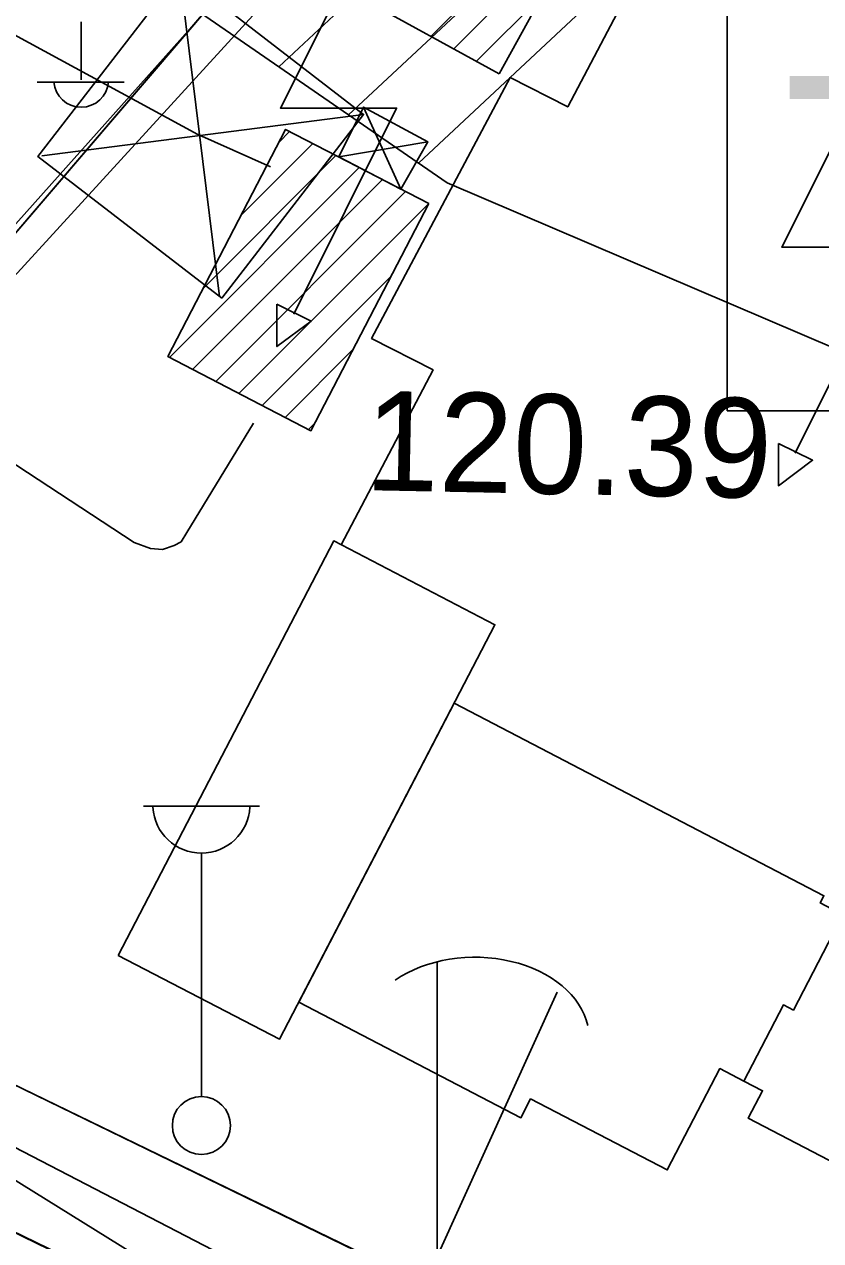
# Model space of a CAD drawing. Extents: x 417997 to 421451, y 4451742 to 4455216.
# Drawn here: x 419194 to 419242, y 4452530.2 to 4452603.5 of the extents above; entities that cross this region are included whole.
import ezdxf

# ---------------------------------------------------------------- set-up
doc = ezdxf.new("R2010")
doc.units = 0
for name, color, linetype in [('ADAKENARI', 7, 'Continuous'), ('B_Betonzemin', 7, 'Continuous'), ('B_Ins_Halinde', 7, 'Continuous'), ('B_Sundurma', 7, 'Continuous'), ('B_Trafo', 7, 'Continuous'), ('Hat_ENH', 7, 'Continuous'), ('KALDIRIM', 7, 'Continuous'), ('LJ_SEMBOL', 7, 'Continuous'), ('PL_TA_K_TRAFO', 7, 'Continuous'), ('S_Cad_Sok_Lambasi', 7, 'Continuous'), ('S_Elektrik_Diregi', 7, 'Continuous'), ('S_Pilon', 7, 'Continuous'), ('S_Serare', 7, 'Continuous'), ('S_Vinc_Sabit', 7, 'Continuous'), ('Sinir_Duvar_tek_tarafa_ait', 7, 'Continuous'), ('Sinir_Ist_Duvari', 7, 'Continuous'), ('Sinir_Tel_bir_taraf', 7, 'Continuous'), ('SN_2_DERECE_KAYNAK_KORUMA', 7, 'Continuous'), ('TA_ENH_KORUMA', 7, 'Continuous'), ('TA_ENH_TARAMA', 7, 'Continuous'), ('Y_Kot_Noktasi', 7, 'Continuous'), ('Yol_Sose', 7, 'Continuous')]:
    doc.layers.add(name, color=color, linetype=linetype)

msp = doc.modelspace()

# ---------------------------------------------------------------- linework, layer by layer
at = {"layer": 'ADAKENARI'}
for p, q in [((419184.085, 4452580.034), (419241.764, 4452647.385)), ((419184.085, 4452580.034), (419241.764, 4452647.385)), ((419257.467, 4452508.431), (419192.427, 4452539.993)), ((419257.467, 4452508.431), (419192.427, 4452539.993))]:
    msp.add_line(p, q, dxfattribs=at)
at = {"layer": 'B_Betonzemin'}
msp.add_lwpolyline([(419207.772, 4452579.455), (419203.746, 4452572.845), (419203.403, 4452572.3), (419202.992, 4452572.073), (419202.286, 4452571.825), (419201.558, 4452571.896), (419200.581, 4452572.241), (419188.343, 4452580.271), (419167.865, 4452557.714)], dxfattribs=at)
at = {"layer": 'B_Ins_Halinde'}
for points in [[(419199.615, 4452547.352), (419212.609, 4452572.344), (419222.324, 4452567.293), (419209.33, 4452542.301)], [(419210.494, 4452544.539), (419219.861, 4452562.556), (419242.169, 4452550.957), (419241.942, 4452550.521), (419243.314, 4452549.807), (419240.325, 4452544.058), (419239.728, 4452544.369), (419237.342, 4452539.781), (419235.893, 4452540.534), (419232.714, 4452534.42), (419224.482, 4452538.699), (419223.896, 4452537.571)], [(419237.342, 4452539.781), (419239.728, 4452544.369), (419240.325, 4452544.058), (419243.314, 4452549.807), (419262.708, 4452539.724), (419256.469, 4452527.724), (419237.604, 4452537.532), (419238.468, 4452539.195)]]:
    msp.add_lwpolyline(points, close=True, dxfattribs=at)
at = {"layer": 'B_Sundurma'}
for p, q in [((419216.655, 4452593.553), (419214.405, 4452598.504)), ((419212.907, 4452595.496), (419218.285, 4452596.403))]:
    msp.add_line(p, q, dxfattribs=at)
msp.add_lwpolyline([(419212.907, 4452595.496), (419216.655, 4452593.553), (419218.285, 4452596.403), (419214.405, 4452598.504)], close=True, dxfattribs=at)
at = {"layer": 'B_Trafo'}
for p, q in [((419218.482, 4452602.769), (419230.386, 4452614.673)), ((419219.85, 4452602.016), (419227.786, 4452609.952)), ((419221.218, 4452601.262), (419225.186, 4452605.23)), ((419209.298, 4452596.377), (419209.95, 4452597.028)), ((419207.016, 4452591.973), (419211.347, 4452596.304)), ((419204.734, 4452587.57), (419212.744, 4452595.58)), ((419202.699, 4452583.414), (419214.141, 4452594.856)), ((419204.096, 4452582.689), (419215.539, 4452594.132)), ((419205.493, 4452581.965), (419216.936, 4452593.408)), ((419206.891, 4452581.241), (419218.333, 4452592.684)), ((419208.288, 4452580.517), (419216.051, 4452588.28)), ((419209.685, 4452579.793), (419213.769, 4452583.877)), ((419211.082, 4452579.069), (419211.487, 4452579.474))]:
    msp.add_line(p, q, dxfattribs=at)
for points in [[(419222.586, 4452600.509), (419230.58, 4452615.026), (419221.988, 4452619.757), (419213.995, 4452605.24)], [(419218.333, 4452592.684), (419211.236, 4452578.989), (419202.605, 4452583.462), (419209.702, 4452597.157)]]:
    msp.add_lwpolyline(points, close=True, dxfattribs=at)
at = {"layer": 'Hat_ENH'}
for points in [[(419150.776, 4452626.017), (419204.407, 4452596.844)], [(419204.297, 4452596.904), (419208.805, 4452594.896)]]:
    msp.add_lwpolyline(points, dxfattribs=at)
at = {"layer": 'KALDIRIM'}
msp.add_line((419279.241, 4452488.972), (419191.291, 4452531.653), dxfattribs=at)
msp.add_line((419279.241, 4452488.972), (419191.291, 4452531.653), dxfattribs=at)
at = {"layer": 'LJ_SEMBOL'}
msp.add_lwpolyline([(419236.338, 4452580.179), (419266.338, 4452580.179), (419266.338, 4452610.179), (419236.338, 4452610.179)], close=True, dxfattribs=at)
msp.add_lwpolyline([(419236.338, 4452580.179), (419266.338, 4452580.179), (419266.338, 4452610.179), (419236.338, 4452610.179)], close=True, dxfattribs=at)
at = {"layer": 'PL_TA_K_TRAFO'}
msp.add_lwpolyline([(419327.559, 4452644.431), (419257.467, 4452508.431), (419192.427, 4452539.993), (419189.687, 4452541.536), (419187.154, 4452543.4), (419184.867, 4452545.558), (419182.859, 4452547.978), (419181.16, 4452550.624), (419179.795, 4452553.457), (419178.784, 4452556.434), (419178.143, 4452559.513), (419177.881, 4452562.646), (419178.001, 4452565.789), (419178.502, 4452568.893), (419179.376, 4452571.914), (419180.612, 4452574.805), (419182.189, 4452577.526), (419184.085, 4452580.034), (419241.764, 4452647.385)], dxfattribs=at)
msp.add_lwpolyline([(419327.559, 4452644.431), (419257.467, 4452508.431), (419192.427, 4452539.993), (419189.687, 4452541.536), (419187.154, 4452543.4), (419184.867, 4452545.558), (419182.859, 4452547.978), (419181.16, 4452550.624), (419179.795, 4452553.457), (419178.784, 4452556.434), (419178.143, 4452559.513), (419177.881, 4452562.646), (419178.001, 4452565.789), (419178.502, 4452568.893), (419179.376, 4452571.914), (419180.612, 4452574.805), (419182.189, 4452577.526), (419184.085, 4452580.034), (419241.764, 4452647.385)], dxfattribs=at)
at = {"layer": 'S_Cad_Sok_Lambasi'}
for p, q in [((419201.128, 4452556.347), (419208.128, 4452556.347)), ((419204.628, 4452538.847), (419204.628, 4452553.523))]:
    msp.add_line(p, q, dxfattribs=at)
msp.add_circle((419204.628, 4452537.097), 1.75, dxfattribs=at)
msp.add_arc((419204.628, 4452556.452), 2.929, 183.298, 356.90719, dxfattribs=at)
at = {"layer": 'S_Elektrik_Diregi'}
for p, q in [((419197.376, 4452600.139), (419197.376, 4452603.639)), ((419194.716, 4452599.999), (419199.966, 4452599.999))]:
    msp.add_line(p, q, dxfattribs=at)
msp.add_arc((419197.376, 4452600.152), 1.658, 184.83843, 355.14641, dxfattribs=at)
at = {"layer": 'S_Pilon'}
for p, q in [((419205.72, 4452587.082), (419203.35, 4452606.365)), ((419214.406, 4452598.063), (419195.016, 4452595.554))]:
    msp.add_line(p, q, dxfattribs=at)
msp.add_lwpolyline([(419205.859, 4452586.975), (419194.771, 4452595.523), (419203.318, 4452606.611), (419214.406, 4452598.063), (419205.859, 4452586.975)], dxfattribs=at)
at = {"layer": 'S_Serare'}
for points in [[(419215.661, 4452610.975), (419209.396, 4452598.445), (419216.396, 4452598.445), (419210.201, 4452586.019)], [(419245.893, 4452602.587), (419239.628, 4452590.057), (419246.628, 4452590.057), (419240.433, 4452577.632)]]:
    msp.add_lwpolyline(points, dxfattribs=at)
for points in [[(419209.186, 4452586.614), (419211.251, 4452585.599), (419209.186, 4452584.059), (419209.186, 4452585.599)], [(419239.418, 4452578.227), (419241.483, 4452577.212), (419239.418, 4452575.672), (419239.418, 4452577.212)]]:
    msp.add_lwpolyline(points, close=True, dxfattribs=at)
at = {"layer": 'S_Vinc_Sabit'}
for q in [(419218.841, 4452546.987), (419226.086, 4452545.132)]:
    msp.add_line((419218.841, 4452529.207), q, dxfattribs=at)
msp.add_ellipse((419221.117, 4452542.356), major_axis=(6.895, 0), ratio=0.709428, start_param=0.15849, end_param=2.339818, dxfattribs=at)
at = {"layer": 'Sinir_Duvar_tek_tarafa_ait'}
msp.add_lwpolyline([(419177.795, 4452571.323), (419211.614, 4452608.286), (419211.913, 4452609.626), (419228.935, 4452630.035), (419239.422, 4452642.385), (419247.544, 4452655.336)], dxfattribs=at)
at = {"layer": 'Sinir_Ist_Duvari'}
msp.add_lwpolyline([(419192.767, 4452536.103), (419257.22, 4452502.697)], dxfattribs=at)
at = {"layer": 'Sinir_Tel_bir_taraf'}
msp.add_lwpolyline([(419213.059, 4452572.11), (419218.594, 4452582.654), (419214.893, 4452584.555), (419223.248, 4452600.296), (419226.722, 4452598.51), (419238.236, 4452620.406), (419244.622, 4452632.581), (419271.258, 4452618.838), (419306.88, 4452600.073)], dxfattribs=at)
at = {"layer": 'SN_2_DERECE_KAYNAK_KORUMA'}
msp.add_line((419228.805, 4452511.827), (419112.342, 4452584.113), dxfattribs=at)
msp.add_line((419228.805, 4452511.827), (419112.342, 4452584.113), dxfattribs=at)
at = {"layer": 'TA_ENH_KORUMA'}
msp.add_lwpolyline([(419350.087, 4452538.117), (419219.44, 4452593.943), (419113.231, 4452667.121)], dxfattribs=at)
msp.add_lwpolyline([(419350.087, 4452538.117), (419219.44, 4452593.943), (419113.231, 4452667.121)], dxfattribs=at)
at = {"layer": 'TA_ENH_TARAMA'}
for p, q in [((419209.292, 4452600.935), (419290.716, 4452677.032)), ((419209.292, 4452600.935), (419290.716, 4452677.032)), ((419213.508, 4452598.03), (419295.709, 4452674.853)), ((419213.508, 4452598.03), (419295.709, 4452674.853)), ((419217.724, 4452595.126), (419241.655, 4452617.492)), ((419217.724, 4452595.126), (419241.655, 4452617.492))]:
    msp.add_line(p, q, dxfattribs=at)
at = {"layer": 'Yol_Sose'}
for points in [[(419192.767, 4452536.103), (419192.078, 4452533.765), (419192.052, 4452532.742), (419192.095, 4452532.151), (419192.479, 4452531.309), (419193.181, 4452530.761), (419229.264, 4452513.226), (419268.95, 4452493.157), (419270.085, 4452492.994), (419270.495, 4452493.174), (419271.087, 4452493.604), (419273.827, 4452498.796), (419283.212, 4452517.952), (419290.469, 4452533.227), (419290.47, 4452533.455), (419290.447, 4452533.523), (419288.019, 4452534.646), (419287.814, 4452534.76), (419287.724, 4452534.942), (419287.725, 4452535.102), (419314.611, 4452587.616), (419332, 4452621.408)], [(419213.215, 4452613.631), (419189.05, 4452586.571), (419164.864, 4452559.898), (419164.793, 4452559.216), (419161.55, 4452554.612), (419161.137, 4452553.5), (419161.157, 4452552.658), (419161.31, 4452550.884), (419161.916, 4452548.54), (419162.907, 4452545.74), (419164.989, 4452542.754), (419180.538, 4452535.604), (419183.059, 4452535.026), (419184.378, 4452535.09), (419185.424, 4452535.359), (419186.085, 4452535.697), (419188.174, 4452538.306)]]:
    msp.add_lwpolyline(points, dxfattribs=at)

# ---------------------------------------------------------------- texts
at = {"layer": 'LJ_SEMBOL'}
msp.add_text('TA', height=12.5, dxfattribs=at).set_placement((419239.718, 4452587.873))
msp.add_text('TA', height=12.5, dxfattribs=at).set_placement((419239.718, 4452587.873))
at = {"layer": 'Y_Kot_Noktasi'}
msp.add_text('120.39 ', height=6, rotation=358.87031, dxfattribs=at).set_placement((419214.447, 4452575.407))

doc.saveas('drawing.dxf')
